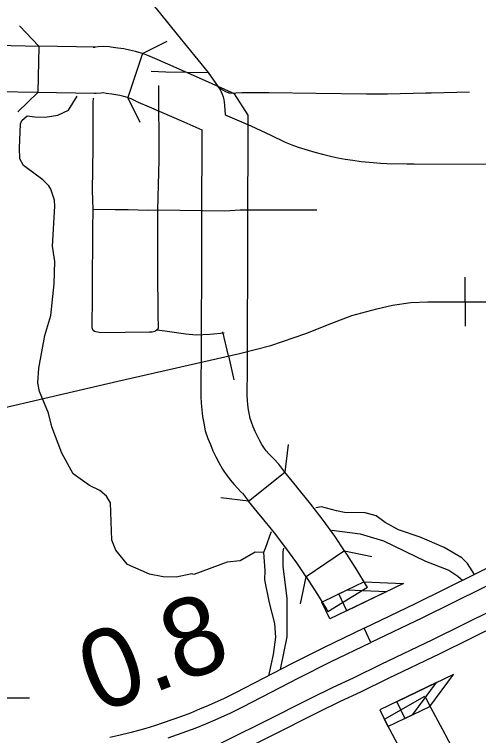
# Model space of a CAD drawing. Extents: x -19 to 366, y -4 to 359.
# Drawn here: x 155.785 to 156.258, y 189.143 to 189.879 of the extents above; entities that cross this region are included whole.
import ezdxf

# ---------------------------------------------------------------- set-up
doc = ezdxf.new("R2010")
doc.units = 0
for name, color, linetype in [('R_Contour Annot', 7, 'Continuous'), ('R_Exist Surface Annot', 7, 'Continuous'), ('R_Striping', 7, 'Continuous'), ('R_Temp Easement', 7, 'Continuous'), ('R_Vert Alg', 7, 'Continuous'), ('R_Water Annot', 7, 'Continuous'), ('R_Xsect Slope', 7, 'Continuous'), ('Sheet Fence', 7, 'Continuous'), ('T_Vehicle Path Lt Minor', 7, 'Continuous')]:
    doc.layers.add(name, color=color, linetype=linetype)

msp = doc.modelspace()

# ---------------------------------------------------------------- linework, layer by layer
at = {"layer": 'R_Contour Annot'}
for p, q in [((155.74331, 189.84793), (155.80948, 189.84672)), ((155.80948, 189.84672), (155.80862, 189.79938)), ((155.86693, 189.84567), (155.80948, 189.84672)), ((155.86495, 189.84562), (155.86693, 189.84567)), ((155.88121, 189.84591), (155.87515, 189.84629)), ((155.91518, 189.83902), (155.90028, 189.79407)), ((155.94104, 189.82812), (155.94101, 189.82813)), ((155.80853, 189.79938), (155.74244, 189.80059)), ((155.86607, 189.79833), (155.80862, 189.79938)), ((155.86805, 189.79837), (155.86607, 189.79833)), ((155.87522, 189.79884), (155.87522, 189.79884)), ((156.02319, 189.77632), (156.0092, 189.798)), ((156.02287, 189.67863), (156.02287, 189.67864)), ((155.97507, 189.5543), (155.97496, 189.52177)), ((156.0223, 189.5216), (156.02242, 189.55413)), ((156.02242, 189.55413), (156.02242, 189.55413)), ((155.97496, 189.52177), (155.97492, 189.51194)), ((156.02227, 189.51176), (156.0223, 189.52159)), ((156.0223, 189.52159), (156.0223, 189.5216)), ((156.02227, 189.51161), (156.02227, 189.51176)), ((156.03773, 189.43921), (156.03777, 189.43914)), ((156.05427, 189.42009), (156.05304, 189.42151)), ((156.06059, 189.41216), (156.05427, 189.42009)), ((156.02357, 189.38264), (156.06059, 189.41216)), ((156.07268, 189.39701), (156.06059, 189.41216)), ((156.07244, 189.39729), (156.07268, 189.39701)), ((156.01849, 189.38914), (156.01725, 189.39057)), ((156.01725, 189.39057), (156.02357, 189.38264)), ((156.03566, 189.36749), (156.02357, 189.38264)), ((156.03589, 189.3672), (156.03566, 189.36749)), ((156.12152, 189.33172), (156.08212, 189.30547)), ((156.10436, 189.26995), (156.14478, 189.2947)), ((156.22434, 189.1438), (156.23532, 189.12349))]:
    msp.add_line(p, q, dxfattribs=at)
for points in [[(155.87515, 189.84629), (155.87008, 189.84596), (155.86495, 189.84562)], [(155.91518, 189.83902), (155.91403, 189.8394), (155.90812, 189.84108), (155.90216, 189.84251), (155.8961, 189.84369), (155.89001, 189.84461), (155.8854, 189.8451), (155.88121, 189.84591)], [(155.94101, 189.82813), (155.93023, 189.83282), (155.92061, 189.83722), (155.91518, 189.83902)], [(156.0092, 189.798), (155.97652, 189.81264), (155.94104, 189.82812)], [(155.87522, 189.79884), (155.87319, 189.79871), (155.86805, 189.79837)], [(155.90028, 189.79407), (155.90009, 189.79414), (155.89611, 189.79527), (155.8921, 189.79623), (155.88806, 189.79702), (155.88397, 189.79763), (155.87836, 189.79824), (155.87522, 189.79884)], [(155.90028, 189.79407), (155.90327, 189.79309), (155.91094, 189.78957), (155.92214, 189.78471)], [(155.92211, 189.78472), (155.95737, 189.76934), (155.9758, 189.76108)], [(156.02287, 189.67864), (156.02311, 189.74903), (156.02319, 189.77632)], [(155.9758, 189.76108), (155.97576, 189.74918), (155.97552, 189.6788)], [(155.97552, 189.6788), (155.97532, 189.62292), (155.97507, 189.5543)], [(156.02242, 189.55413), (156.02267, 189.62275), (156.02287, 189.67863)], [(155.97492, 189.5121), (155.97475, 189.4959), (155.97485, 189.48923), (155.97518, 189.48244), (155.97577, 189.4756), (155.97662, 189.46885), (155.97769, 189.46212), (155.97929, 189.45413), (155.98201, 189.44648), (155.98449, 189.44019), (155.98716, 189.43398), (155.99005, 189.42782), (155.99313, 189.42182), (155.99676, 189.41519), (155.99886, 189.41217)], [(156.03777, 189.43914), (156.03709, 189.44012), (156.03497, 189.444), (156.03256, 189.4487), (156.03035, 189.4534), (156.02828, 189.45822), (156.02635, 189.46311), (156.02504, 189.46678), (156.0243, 189.47048), (156.0235, 189.47552), (156.02286, 189.48059), (156.02243, 189.48563), (156.02218, 189.49074), (156.0221, 189.49599), (156.02227, 189.51161)], [(156.05304, 189.42151), (156.0502, 189.42454), (156.04422, 189.4309), (156.04159, 189.43399), (156.03906, 189.43729), (156.03773, 189.43921)], [(155.9989, 189.4121), (156.00083, 189.40934), (156.00472, 189.40426), (156.00891, 189.39932), (156.01569, 189.39212), (156.01849, 189.38914)], [(156.12152, 189.33172), (156.11157, 189.34667), (156.09946, 189.36323), (156.08709, 189.37951), (156.07244, 189.39729)], [(156.08212, 189.30547), (156.07274, 189.31955), (156.06149, 189.33493), (156.04995, 189.35013), (156.03589, 189.3672)], [(156.14478, 189.2947), (156.14393, 189.29624), (156.13387, 189.31258), (156.1237, 189.32845), (156.12152, 189.33172)], [(156.08212, 189.30547), (156.08406, 189.30255), (156.09377, 189.2874), (156.10303, 189.27236), (156.10436, 189.26995)], [(156.16218, 189.16016), (156.20329, 189.18373), (156.20962, 189.17157), (156.22367, 189.14504), (156.22435, 189.14377)], [(156.18267, 189.1213), (156.1819, 189.12273), (156.16769, 189.14957), (156.16218, 189.16016)]]:
    msp.add_lwpolyline(points, dxfattribs=at)
at = {"layer": 'R_Exist Surface Annot'}
msp.add_line((156.1071, 189.21863), (156.14831, 189.23848), dxfattribs=at)
for points in [[(156.14138, 189.25302), (156.19384, 189.278), (156.28665, 189.3239), (156.29843, 189.32956), (156.31046, 189.33511), (156.32235, 189.34035), (156.33443, 189.34546), (156.34686, 189.3505), (156.36687, 189.35759), (156.42713, 189.37645), (156.45286, 189.38286), (156.47325, 189.38747)], [(156.47639, 189.37168), (156.45658, 189.3672), (156.43148, 189.36095), (156.37197, 189.34231), (156.35258, 189.33544), (156.34059, 189.33058), (156.32873, 189.32558), (156.31709, 189.32044), (156.30529, 189.31499), (156.2937, 189.30943), (156.20087, 189.26352), (156.14831, 189.23848), (156.14138, 189.25302)], [(156.15889, 189.21626), (156.21162, 189.24137), (156.30449, 189.28729), (156.31578, 189.29272), (156.32722, 189.29799), (156.33849, 189.30297), (156.35, 189.30783), (156.36131, 189.31242), (156.37976, 189.31895), (156.43814, 189.33723), (156.46227, 189.34324), (156.48151, 189.34759)], [(156.48506, 189.33189), (156.46599, 189.32758), (156.4425, 189.32173), (156.38486, 189.30368), (156.36703, 189.29736), (156.35615, 189.29296), (156.34488, 189.28819), (156.33384, 189.28332), (156.32264, 189.27815), (156.31154, 189.27282), (156.21865, 189.22689), (156.16581, 189.20172)], [(156.14831, 189.23848), (156.14138, 189.25302), (156.09983, 189.23299)], [(156.09983, 189.23299), (156.06736, 189.21656), (156.01023, 189.18702), (155.99851, 189.18128), (155.98276, 189.17407), (155.97359, 189.17016), (155.96424, 189.1664), (155.95491, 189.16283), (155.93627, 189.15626), (155.92742, 189.15337), (155.91854, 189.15067), (155.90382, 189.14662), (155.89118, 189.14349), (155.88209, 189.14148)], [(155.80079, 189.0303), (155.8085, 189.03609), (155.81619, 189.04159), (155.82403, 189.04689), (155.83202, 189.052), (155.8401, 189.05691), (155.84831, 189.06161), (155.85662, 189.0661), (155.90639, 189.09097), (155.93735, 189.10723), (155.97172, 189.12403), (156.03894, 189.15725), (156.08696, 189.1815), (156.10994, 189.19282), (156.13066, 189.20235), (156.15889, 189.21626)], [(155.94144, 189.14101), (155.96047, 189.14772), (155.97012, 189.15141), (155.97975, 189.15529), (155.98927, 189.15934), (156.0054, 189.16673), (156.01747, 189.17264), (156.07469, 189.20223), (156.1071, 189.21863)], [(156.16581, 189.20172), (156.13759, 189.18781), (156.11686, 189.17828), (156.09414, 189.16709), (156.04614, 189.14285), (155.97882, 189.10959), (155.94463, 189.09287), (155.91373, 189.07664), (155.86405, 189.05181), (155.85614, 189.04754), (155.84828, 189.04304), (155.84053, 189.03834), (155.83288, 189.03344), (155.82538, 189.02837), (155.81801, 189.0231), (155.81027, 189.01729)]]:
    msp.add_lwpolyline(points, dxfattribs=at)
at = {"layer": 'R_Striping'}
for points in [[(155.8612, 190.06827), (155.86183, 190.01413), (155.86216, 189.9848), (155.86241, 189.9757), (155.86252, 189.97341), (155.86283, 189.97112), (155.86332, 189.96888), (155.864, 189.96668), (155.86487, 189.96455), (155.86593, 189.9625), (155.86715, 189.96055), (155.86853, 189.9587), (155.8757, 189.95007), (155.90742, 189.9118), (155.93368, 189.8794), (155.95069, 189.85853)], [(155.95069, 189.85853), (155.98221, 189.81976)], [(155.92418, 189.82114), (155.93899, 189.8205), (155.98221, 189.81976)], [(155.98221, 189.81976), (155.99231, 189.80522)], [(155.93158, 189.80642), (155.93174, 189.7979)], [(155.99231, 189.80522), (155.99403, 189.80257), (155.99536, 189.80008), (155.9965, 189.79749), (155.99743, 189.79483), (155.99815, 189.7921), (155.99864, 189.78932), (155.99891, 189.78651), (155.99952, 189.7764)], [(155.99231, 189.80522), (155.99445, 189.8035), (155.99672, 189.80197), (155.9991, 189.80064), (156.0016, 189.79953), (156.00421, 189.79865), (156.01658, 189.79918), (156.04438, 189.79936), (156.09233, 189.79872), (156.14365, 189.79804), (156.16527, 189.79812)], [(155.93174, 189.7979), (155.93183, 189.74158), (155.93185, 189.73071), (155.9307, 189.67955)], [(156.16527, 189.79812), (156.20435, 189.79888), (156.20993, 189.79902), (156.24884, 189.79998)], [(155.86496, 189.79353), (155.86458, 189.7887), (155.86466, 189.74718), (155.86461, 189.74333), (155.86394, 189.69917), (155.8646, 189.68036)], [(155.99952, 189.7764), (156.02581, 189.76543), (156.04616, 189.75566), (156.06097, 189.74879), (156.06776, 189.746), (156.07415, 189.74364), (156.09124, 189.73843), (156.09886, 189.73639), (156.10695, 189.73445), (156.10828, 189.73416), (156.11462, 189.73278), (156.12212, 189.73137), (156.12988, 189.73015), (156.13823, 189.72909), (156.15072, 189.72778), (156.15794, 189.72726), (156.16458, 189.72703), (156.18481, 189.72671), (156.19261, 189.72658), (156.31331, 189.72612), (156.34492, 189.72574), (156.42795, 189.72566)], [(155.8646, 189.68036), (155.86416, 189.65954), (155.8641, 189.63623), (155.86389, 189.62175), (155.86385, 189.61983), (155.86404, 189.59776), (155.86397, 189.58964)], [(155.8646, 189.68036), (155.88754, 189.67989), (155.89704, 189.67996)], [(155.89704, 189.67996), (155.90047, 189.67999), (155.92121, 189.67941), (155.9307, 189.67955)], [(155.9307, 189.67955), (155.93073, 189.62072), (155.93077, 189.57093), (155.93113, 189.56143), (155.93109, 189.55878), (155.93081, 189.55782), (155.93, 189.55708)], [(155.9307, 189.67955), (155.99919, 189.67872)], [(155.99919, 189.67872), (156.01504, 189.67962), (156.04142, 189.67953), (156.05693, 189.6796), (156.093, 189.67974)], [(155.86397, 189.58964), (155.86372, 189.56175), (155.86356, 189.5607), (155.86361, 189.55963), (155.86391, 189.5586), (155.86438, 189.55765), (155.86505, 189.55682)], [(155.86505, 189.55682), (155.86619, 189.55598), (155.86748, 189.55547), (155.87089, 189.55469), (155.87265, 189.55458), (155.92224, 189.5553), (155.92369, 189.55517), (155.92516, 189.55524), (155.92659, 189.5555), (155.92795, 189.55596), (155.93, 189.55708)], [(155.93, 189.55708), (155.9382, 189.55622), (155.95949, 189.55305), (155.97012, 189.55228), (155.98394, 189.55269), (155.99875, 189.55421)]]:
    msp.add_lwpolyline(points, dxfattribs=at)
at = {"layer": 'R_Temp Easement'}
for points in [[(155.78965, 189.74238), (155.79071, 189.76729), (155.79216, 189.77092), (155.79757, 189.7754), (155.80555, 189.77443), (155.81597, 189.77426), (155.82882, 189.77623), (155.83972, 189.7812), (155.84874, 189.79545)], [(155.82588, 189.62677), (155.82342, 189.64241), (155.82579, 189.68348), (155.82549, 189.68955), (155.82168, 189.70068), (155.81972, 189.70425), (155.81355, 189.7102), (155.79395, 189.725), (155.79004, 189.73175), (155.78965, 189.74238)], [(155.84449, 189.41053), (155.83295, 189.43139), (155.82279, 189.45834), (155.8195, 189.47214), (155.81, 189.49436), (155.80851, 189.50325), (155.80956, 189.51828), (155.81577, 189.55146), (155.82184, 189.57172), (155.82522, 189.60407), (155.82588, 189.62677)], [(155.96574, 189.3082), (155.94965, 189.30502), (155.93645, 189.30531), (155.92236, 189.30817), (155.89999, 189.31805), (155.88794, 189.33245), (155.88385, 189.34266), (155.88247, 189.38095), (155.87862, 189.38756), (155.87183, 189.39323), (155.86125, 189.39863), (155.84449, 189.41053)], [(156.25404, 189.30777), (156.24677, 189.31906), (156.24098, 189.32464), (156.22297, 189.3351), (156.19872, 189.34562), (156.1766, 189.35314), (156.16281, 189.36084), (156.1536, 189.36749), (156.14236, 189.37068), (156.12132, 189.37081), (156.11314, 189.37274), (156.09791, 189.3766), (156.09197, 189.37566)], [(156.04675, 189.3512), (156.04628, 189.35047), (156.04052, 189.33421)], [(156.10858, 189.35289), (156.13726, 189.34911), (156.16107, 189.34219), (156.2039, 189.32141), (156.22794, 189.31222), (156.23715, 189.30614), (156.24185, 189.30174)], [(156.04052, 189.33421), (156.0387, 189.33), (156.04017, 189.3116), (156.03959, 189.30209), (156.04457, 189.27864), (156.05007, 189.25786), (156.05109, 189.24364), (156.04857, 189.22611), (156.04379, 189.20437)], [(156.05877, 189.33079), (156.05958, 189.33464)], [(156.03873, 189.33008), (156.03026, 189.3303), (156.01484, 189.32151), (156.00177, 189.32018), (155.96757, 189.30777), (155.96574, 189.3082)], [(156.05622, 189.2108), (156.06283, 189.24407), (156.06287, 189.2832), (156.05866, 189.31616), (156.05877, 189.33079)]]:
    msp.add_lwpolyline(points, dxfattribs=at)
at = {"layer": 'R_Vert Alg'}
for points in [[(155.78977, 189.86717), (155.80948, 189.84672)], [(155.91518, 189.83902), (155.94057, 189.85177)], [(155.80862, 189.79938), (155.78816, 189.77966)], [(155.91304, 189.76869), (155.90029, 189.79407)], [(156.06378, 189.44039), (156.06059, 189.41216)], [(156.02357, 189.38264), (155.99534, 189.38582)], [(156.12152, 189.33172), (156.14938, 189.32614)], [(156.07653, 189.27762), (156.08212, 189.30547)]]:
    msp.add_lwpolyline(points, dxfattribs=at)
at = {"layer": 'R_Water Annot'}
for p, q in [((156.24458, 189.58582), (156.24458, 189.61082)), ((156.24458, 189.58582), (156.24458, 189.56082)), ((156.00286, 189.53069), (155.99728, 189.55506)), ((156.00286, 189.53069), (156.00845, 189.50633))]:
    msp.add_line(p, q, dxfattribs=at)
for points in [[(155.43371, 189.39982), (155.52197, 189.41972), (155.69415, 189.45935), (155.8902, 189.50488), (156.01407, 189.53326), (156.04609, 189.54141), (156.08177, 189.5535), (156.10845, 189.56418), (156.12895, 189.57176), (156.15423, 189.57879), (156.17024, 189.58244), (156.18906, 189.58497), (156.20648, 189.58582), (156.30226, 189.58582), (156.52584, 189.58357), (156.73425, 189.58329), (156.80307, 189.58525), (156.83032, 189.58891), (156.84324, 189.58975), (156.86346, 189.59059), (156.88453, 189.59031), (156.8966, 189.59003), (157.00811, 189.58104), (157.06541, 189.57542)], [(154.76668, 189.18787), (154.89392, 189.25531), (154.93773, 189.27527), (154.96723, 189.28735), (154.99138, 189.29607), (155.02649, 189.30674), (155.06582, 189.31658), (155.29389, 189.36829), (155.52197, 189.41972), (155.69415, 189.45935), (155.8902, 189.50488), (156.01407, 189.53326), (156.04609, 189.54141), (156.08177, 189.5535), (156.10845, 189.56418), (156.12895, 189.57176), (156.15423, 189.57879), (156.17024, 189.58244), (156.18906, 189.58497), (156.20648, 189.58582), (156.30226, 189.58582)]]:
    msp.add_lwpolyline(points, dxfattribs=at)
at = {"layer": 'R_Xsect Slope'}
for p, q in [((156.11551, 189.28785), (156.14112, 189.30014)), ((156.18159, 189.29855), (156.1237, 189.27077)), ((156.14112, 189.30014), (156.18159, 189.29855)), ((156.09836, 189.27962), (156.12397, 189.29191)), ((156.16444, 189.29032), (156.10655, 189.26255)), ((156.12397, 189.29191), (156.16444, 189.29032)), ((156.1237, 189.27077), (156.11551, 189.28785)), ((156.10655, 189.26255), (156.09836, 189.27962)), ((156.23247, 189.20578), (156.17462, 189.17793)), ((156.20843, 189.17319), (156.23247, 189.20578)), ((156.21515, 189.19744), (156.1573, 189.1696)), ((156.19111, 189.16485), (156.21515, 189.19744)), ((156.17462, 189.17793), (156.18284, 189.16087)), ((156.18284, 189.16087), (156.20843, 189.17319)), ((156.1573, 189.1696), (156.16552, 189.15253)), ((156.16552, 189.15253), (156.19111, 189.16485))]:
    msp.add_line(p, q, dxfattribs=at)
at = {"layer": 'Sheet Fence'}
for points in [[(156.50946, 189.3937), (156.44759, 191.65634), (156.2114, 200.27623), (155.97446, 208.89626), (155.73678, 217.51643), (155.49836, 226.13674), (155.2592, 234.75719), (155.01929, 243.37778), (154.77865, 251.9985), (154.53727, 260.61937), (154.29515, 269.24038), (154.0523, 277.86152), (153.80871, 286.48281), (153.56438, 295.10424), (153.31933, 303.72581), (153.07354, 312.34752), (152.82702, 320.96938), (152.57978, 329.59137), (152.3318, 338.21351), (152.0831, 346.83579)], [(0, 189.51617), (7.11214, 189.52059), (14.22427, 189.53386), (21.33637, 189.55597), (28.44845, 189.58693), (35.56048, 189.62672), (42.67245, 189.67537), (49.78436, 189.73285), (56.89619, 189.79918), (64.00793, 189.87436), (71.11958, 189.95838), (78.23111, 190.05124), (85.34253, 190.15294), (92.45381, 190.26349), (99.56495, 190.38288), (106.67593, 190.51112), (113.78675, 190.6482), (120.89739, 190.79412), (128.00785, 190.94888), (135.11811, 191.11248), (142.22816, 191.28493), (149.33799, 191.46621), (156.44759, 191.65634), (163.55694, 191.85531), (170.66605, 192.06312), (177.77489, 192.27977), (184.88345, 192.50526), (191.99173, 192.73959), (199.09971, 192.98276), (206.20739, 193.23477), (213.31474, 193.49561), (220.42177, 193.7653), (227.52845, 194.04382), (234.63479, 194.33118), (241.74076, 194.62738), (248.84635, 194.93241), (255.95157, 195.24628), (263.05638, 195.56898), (270.16079, 195.90052), (277.26478, 196.24089), (284.36834, 196.5901), (291.47147, 196.94814), (298.57414, 197.31501), (305.67635, 197.69072), (312.77809, 198.07525), (319.87934, 198.46862), (326.9801, 198.87082), (334.08035, 199.28185), (341.18009, 199.7017)], [(0, 180.89994), (7.12284, 180.90436), (14.24566, 180.9176), (21.36847, 180.93968), (28.49124, 180.97058), (35.61397, 181.01031), (42.73664, 181.05888), (49.85925, 181.11627), (56.98178, 181.18249), (64.10422, 181.25754), (71.22656, 181.34142), (78.3488, 181.43413), (85.47091, 181.53567), (92.5929, 181.64603), (99.71474, 181.76523), (106.83643, 181.89325), (113.95795, 182.0301), (121.0793, 182.17578), (128.20046, 182.33029), (135.32143, 182.49362), (142.44218, 182.66579), (149.56272, 182.84677), (156.68303, 183.03659), (163.8031, 183.23523), (170.92291, 183.4427), (178.04247, 183.65899), (185.16175, 183.88411), (192.28074, 184.11805), (199.39944, 184.36082), (206.51784, 184.61242), (213.63591, 184.87283), (220.75366, 185.14207), (227.87107, 185.42014), (234.98813, 185.70702), (242.10483, 186.00273), (249.22115, 186.30726), (256.33709, 186.62061), (263.45264, 186.94279), (270.56779, 187.27378), (277.68251, 187.61359), (284.79682, 187.96222), (291.91068, 188.31967), (299.02409, 188.68594), (306.13705, 189.06103), (313.24954, 189.44494), (320.36154, 189.83766), (327.47305, 190.23919), (334.58406, 190.64954), (341.69455, 191.06871)]]:
    msp.add_spline(points, degree=3, dxfattribs=at)
at = {"layer": 'T_Vehicle Path Lt Minor'}
msp.add_line((155.72417, 189.18192), (155.79993, 189.18192), dxfattribs=at)

# ---------------------------------------------------------------- texts
msp.add_text('0.8', height=0.08, rotation=20.53549, dxfattribs=at).set_placement((155.86965, 189.16535))

doc.saveas('drawing.dxf')
